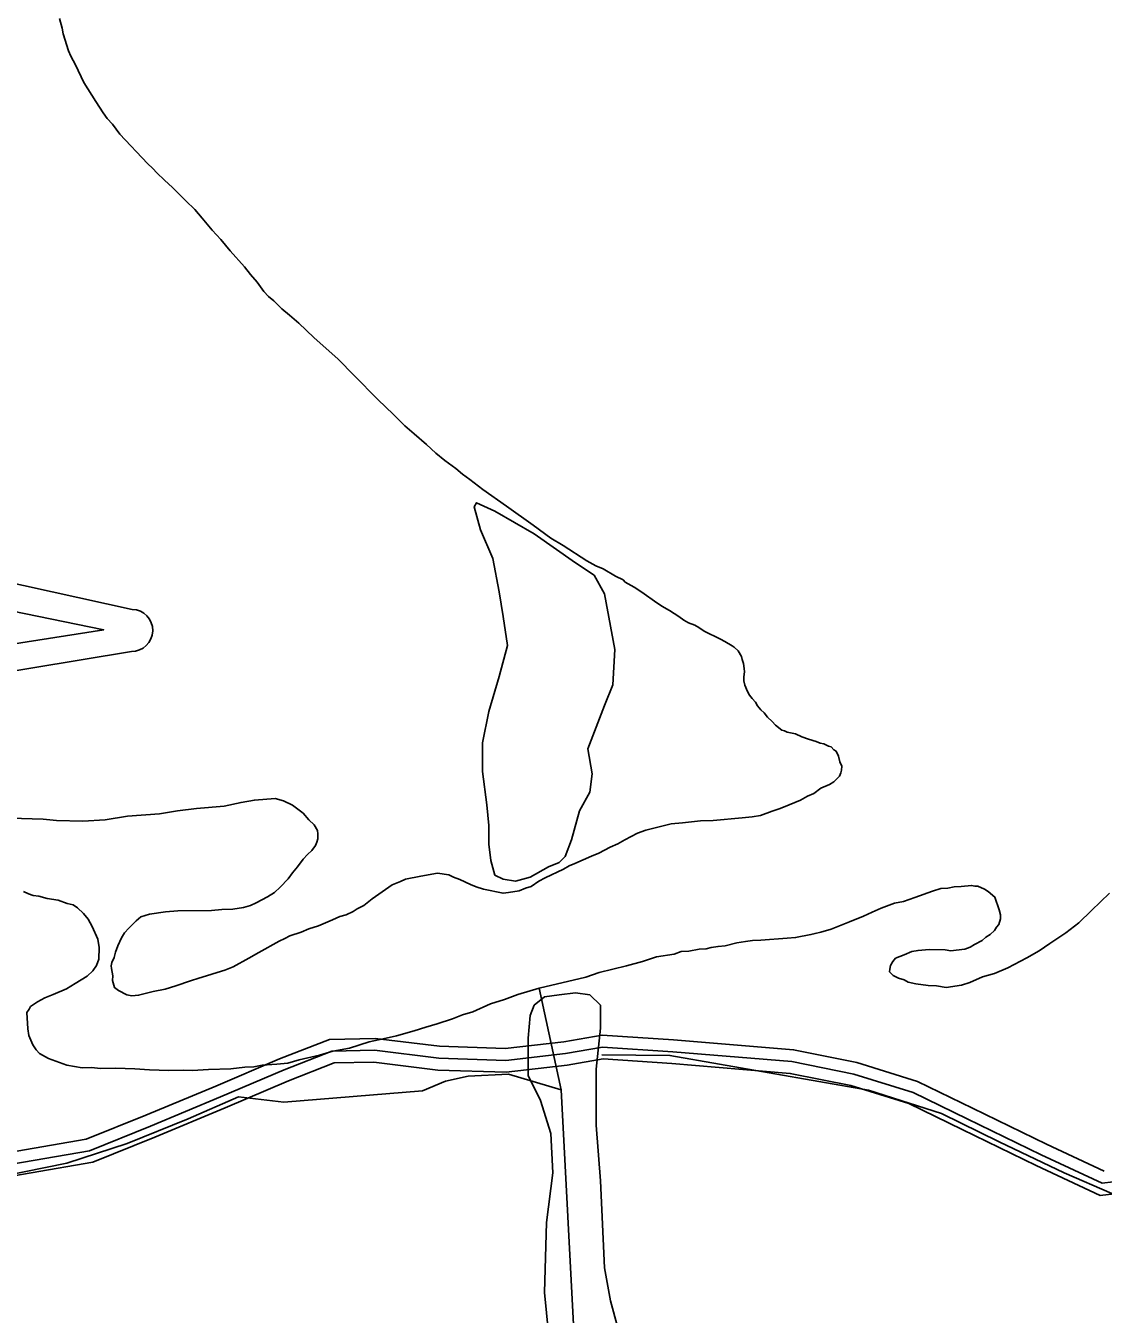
# Model space of a CAD drawing. Extents: x 3192986 to 3230865, y 867483 to 892886.
# Drawn here: x 3198376 to 3199739, y 881802 to 883432 of the extents above; entities that cross this region are included whole.
import ezdxf

# ---------------------------------------------------------------- set-up
doc = ezdxf.new("R2010")
doc.units = 0
for name, color, linetype in [('V-ROAD-CNTR', 7, 'Continuous'), ('V-SITE-VEGE', 7, 'Continuous'), ('V-TOPO-SHOR', 7, 'Continuous'), ('V-TOPO-WATR-IDEN', 7, 'Continuous')]:
    doc.layers.add(name, color=color, linetype=linetype)

msp = doc.modelspace()

# ---------------------------------------------------------------- linework, layer by layer
at = {"layer": 'V-ROAD-CNTR'}
for points in [[(3198298.9, 881997.1), (3198452.7, 882023.6), (3198528.4, 882054.1), (3198616.9, 882090.8), (3198697.4, 882125.4), (3198760.6, 882149.9), (3198818.2, 882151.1), (3198899.8, 882141.1), (3198982.8, 882138.3), (3199056.7, 882146.9), (3199105.2, 882155.2), (3199195.8, 882149.2), (3199347.5, 882136.7), (3199427.4, 882120.5), (3199504.4, 882096.6), (3199573.7, 882063), (3199667.2, 882017.4), (3199740.2, 881983.3)], [(3198301.8, 881982.4), (3198456.9, 882009.1), (3198534.1, 882040.3), (3198622.8, 882077), (3198703.1, 882111.5), (3198763.5, 882135), (3198817.5, 882136.1), (3198898.6, 882126.1), (3198983.5, 882123.2), (3199058.9, 882132.1), (3199106, 882140.1), (3199194.7, 882134.3), (3199345.4, 882121.8), (3199423.6, 882106), (3199498.8, 882082.6), (3199567.1, 882049.5), (3199660.7, 882003.9), (3199737.8, 881967.9), (3199765.8, 881971.4)], [(3198304.6, 881967.6), (3198461, 881994.6), (3198539.8, 882026.4), (3198628.6, 882063.2), (3198708.8, 882097.6), (3198766.5, 882120.1), (3198816.7, 882121.1), (3198897.5, 882111.1), (3198984.1, 882108.2), (3199061, 882117.2), (3199106.8, 882125.1), (3199193.5, 882119.3), (3199343.3, 882106.9), (3199419.9, 882091.4), (3199493.3, 882068.6), (3199560.6, 882036), (3199654.2, 881990.3), (3199735.3, 881952.5), (3199767.1, 881956.4)]]:
    msp.add_lwpolyline(points, dxfattribs=at)
at = {"layer": 'V-SITE-VEGE'}
msp.add_lwpolyline([(3199121.4, 882642.7), (3199118.8, 882598.3), (3199108.3, 882572.1), (3199087.4, 882517.2), (3199092.6, 882485.8), (3199090, 882462.3), (3199076.9, 882438.8), (3199066.5, 882402.2), (3199058.7, 882381.3), (3199050.8, 882373.4), (3199037.7, 882368.2), (3199014.2, 882355.1), (3198995.9, 882349.9), (3198980.3, 882352.5), (3198969.8, 882357.7), (3198964.6, 882376), (3198962, 882396.9), (3198962, 882420.5), (3198959.4, 882446.6), (3198954.1, 882488.4), (3198954.1, 882525), (3198962, 882564.3), (3198975, 882608.7), (3198985.5, 882647.9), (3198980.3, 882684.5), (3198975, 882715.9), (3198967.2, 882757.7), (3198951.5, 882794.3), (3198943.7, 882823.1), (3198946.3, 882828.3), (3198969.8, 882817.9), (3199019.5, 882789.1), (3199071.7, 882752.5), (3199095.2, 882736.8), (3199108.3, 882713.3)], close=True, dxfattribs=at)
msp.add_lwpolyline([(3199040.4, 881748.5), (3199032.5, 881829.6), (3199035.1, 881918.5), (3199043, 881981.2), (3199040.4, 882030.9), (3199027.3, 882072.7), (3199011.6, 882104.1), (3199011.6, 882125), (3199011.6, 882151.2), (3199014.2, 882179.9), (3199019.5, 882193), (3199032.5, 882203.5), (3199050.8, 882206.1), (3199071.7, 882208.7), (3199090, 882206.1), (3199103.1, 882193), (3199103.1, 882164.2), (3199097.9, 882112), (3199097.9, 882078), (3199097.9, 882041.4), (3199103.1, 881970.8), (3199108.3, 881861), (3199116.1, 881819.1), (3199134.4, 881751.1)], dxfattribs=at)
at = {"layer": 'V-TOPO-SHOR'}
msp.add_line((3199112.3, 880972.5), (3199053.5, 882086.2), dxfattribs=at)
for points in [[(3198419.1, 883440.8), (3198422.2, 883428.4), (3198423.8, 883421.3), (3198430.2, 883400), (3198433.5, 883392.9), (3198439.3, 883382.2), (3198450, 883359.9), (3198465.1, 883335.7), (3198474.3, 883321.3), (3198479.4, 883314.1), (3198486.2, 883306.9), (3198495.5, 883294.3), (3198530.3, 883257.2), (3198537.2, 883250.9), (3198542.3, 883245.4), (3198551.7, 883236.3), (3198561.9, 883227.2), (3198579, 883210), (3198590.1, 883199.1), (3198599.4, 883188.3), (3198612.1, 883173), (3198623.2, 883161.2), (3198635, 883146.8), (3198652.9, 883126.9), (3198660.5, 883117), (3198669, 883107.1), (3198677.4, 883095.4), (3198683.3, 883089.1), (3198690.2, 883083.6), (3198700.4, 883073.6), (3198709.8, 883065.4), (3198721.8, 883055.4), (3198740.6, 883037.2), (3198771.4, 883009.9), (3198791.9, 882989.1), (3198821.7, 882959.1), (3198841.3, 882940.1), (3198855.8, 882925.6), (3198867.8, 882915.5), (3198883.2, 882901.9), (3198895.2, 882891), (3198906.3, 882881.8), (3198920.1, 882871.7), (3198928.6, 882864.5), (3198938.1, 882858), (3198954.4, 882845.2), (3198984.5, 882824.1), (3199018, 882800.2), (3199040.4, 882783.7), (3199055.9, 882774.4), (3199086.1, 882755), (3199097.3, 882748.5), (3199106.8, 882744.7), (3199122.4, 882735.5), (3199131.9, 882730.8), (3199134.4, 882728.1), (3199145.7, 882721.6), (3199151.7, 882717.9), (3199158.6, 882713.3), (3199171.5, 882704.1), (3199181, 882697.6), (3199190.5, 882692.1), (3199202.5, 882684.7), (3199208.5, 882680.1), (3199214.6, 882676.4), (3199222.4, 882673.5), (3199227.6, 882670.7), (3199234.5, 882666.1), (3199255.2, 882655.8), (3199260.4, 882653), (3199269.9, 882647.4), (3199272.5, 882645.6), (3199277.6, 882641.1)], [(3199277.6, 882641.1), (3199281.8, 882633.9), (3199282.6, 882630.4), (3199284.2, 882625), (3199284.9, 882618.9), (3199285.6, 882614.4), (3199284.5, 882608.3), (3199284.4, 882603.1), (3199286, 882597.7), (3199289.2, 882589.7), (3199291.7, 882585.3), (3199295.1, 882580.8), (3199299.4, 882576.2), (3199301.9, 882571.8), (3199306.1, 882566.4), (3199310.4, 882562.7), (3199314.6, 882557.3), (3199320.6, 882551.9), (3199324.8, 882547.3), (3199332.6, 882540.9), (3199336, 882540), (3199339.5, 882538.1), (3199350, 882536), (3199357.8, 882532.3), (3199366.5, 882529.4), (3199376, 882526.4), (3199381.3, 882524.5), (3199385.6, 882523.5), (3199391.7, 882520.7), (3199395.2, 882519.7), (3199398.6, 882516.1), (3199401.2, 882514.2), (3199404.5, 882508), (3199406, 882500.9), (3199408.5, 882495.5), (3199408.3, 882490.3), (3199407.3, 882486.8), (3199405.5, 882482.5), (3199398.2, 882475.7), (3199392.8, 882472.3), (3199382.1, 882467.4), (3199373.1, 882460.6), (3199365.1, 882457.3), (3199356.2, 882452.3), (3199342, 882446.6), (3199330.4, 882441.7), (3199320.6, 882438.5), (3199305.5, 882432.8), (3199294.9, 882431.4), (3199282.6, 882430), (3199245.6, 882426.7), (3199229.7, 882426.4), (3199206.8, 882423.5), (3199192.7, 882422.2), (3199160.8, 882414.4), (3199150.2, 882410.4), (3199134.1, 882402.1), (3199125.1, 882397.1), (3199115.3, 882393), (3199101.1, 882385.5), (3199092.1, 882381.4), (3199070.8, 882372.4), (3199063.6, 882369.1), (3199056.5, 882364.9), (3199033.3, 882354.2), (3199025.3, 882350), (3199015.4, 882343.3), (3199008.3, 882340.9), (3199000.3, 882337.6), (3198987, 882335.4), (3198980, 882334.7), (3198955.5, 882339.9), (3198946, 882342.8), (3198939, 882345.7), (3198925.2, 882352.2), (3198917.3, 882355.1), (3198911.3, 882357.9), (3198897.3, 882360.1), (3198876.1, 882356.4), (3198856.6, 882352.6), (3198850.4, 882349.3), (3198839.7, 882345.2), (3198814.6, 882327.5), (3198803.8, 882319.1), (3198795.7, 882314.9), (3198790.3, 882311.6), (3198781.4, 882307.5), (3198773.4, 882305.1), (3198764.5, 882301), (3198746.7, 882293.6), (3198734.3, 882289.6), (3198724.5, 882285.5), (3198710.3, 882280.7), (3198704, 882277.3), (3198696.9, 882274), (3198671, 882259.9), (3198658.5, 882252.4), (3198638.8, 882241.6), (3198628.1, 882237.5), (3198618.4, 882234.3), (3198605.1, 882230.3)], [(3198605.1, 882230.3), (3198595.3, 882227.1), (3198584.6, 882223.9), (3198566, 882217.4), (3198552.7, 882213.4), (3198537.7, 882210.4), (3198519.1, 882205.7), (3198510.3, 882205.1), (3198504.1, 882206.2), (3198493.8, 882211.7), (3198488.6, 882215.4), (3198486.2, 882224.3), (3198486.4, 882230.4), (3198484.9, 882239.3), (3198484.2, 882242.8), (3198485.2, 882247.2), (3198488, 882253.2), (3198490, 882260.2), (3198492.9, 882268), (3198497.6, 882278.4), (3198501.3, 882284.5), (3198506.7, 882290.4), (3198515.8, 882299.8), (3198522.1, 882304.9), (3198532.8, 882308.1), (3198553.1, 882311), (3198568.9, 882312.2), (3198611.1, 882312.7), (3198624.3, 882314.1), (3198638.4, 882314.5), (3198651.7, 882316.7), (3198660.5, 882319.1), (3198667.6, 882322.4), (3198681.9, 882329.9), (3198690.9, 882335.7), (3198698.1, 882342.5), (3198708.1, 882352.8), (3198713.6, 882360.5), (3198720, 882368.2), (3198727.3, 882377.7), (3198732.8, 882383.7), (3198738.2, 882388.8), (3198742.8, 882394.8), (3198744.7, 882399.1), (3198745.7, 882403.5), (3198745.9, 882409.6), (3198745.2, 882414), (3198741, 882421.2), (3198734.2, 882427.5), (3198727.4, 882435.7), (3198713.6, 882445.8), (3198702.4, 882451.4), (3198691.9, 882454.3), (3198665.5, 882452.5), (3198648.7, 882449.5), (3198627.5, 882444.9), (3198592.2, 882441.6), (3198568.4, 882438.8), (3198545.5, 882435.1), (3198504.9, 882432), (3198476.7, 882427.6), (3198448.5, 882425.8), (3198415.1, 882426.8), (3198398.5, 882428.2), (3198357.2, 882429.5)], [(3198373.7, 882336.7), (3198379.8, 882333.9), (3198385.9, 882331.9), (3198392.9, 882330.8), (3198403.3, 882327.9), (3198417.3, 882325.7), (3198428.6, 882321.8), (3198436.5, 882319.8), (3198441.6, 882316.2), (3198449.3, 882308.9), (3198455.2, 882301.7), (3198460.2, 882292.7), (3198467.6, 882276.7), (3198469.1, 882266.1), (3198468.6, 882251.2), (3198465.7, 882243.4), (3198461.1, 882236.5), (3198453.9, 882229.7), (3198438.7, 882220.5), (3198427.9, 882213.8), (3198411, 882206.4), (3198400.3, 882202.3), (3198391.4, 882197.3), (3198382.4, 882191.4), (3198380.5, 882188), (3198377.8, 882183.7), (3198378.9, 882163.4), (3198380.4, 882154.6), (3198385.3, 882143), (3198389.5, 882136.7), (3198393.8, 882132.2), (3198405, 882125.7), (3198428.5, 882117.1), (3198447.7, 882113.9), (3198459.1, 882114.4), (3198471.4, 882113.1), (3198489.9, 882113.4), (3198514.4, 882112.7), (3198532.8, 882111.2), (3198557.4, 882110.5), (3198575.9, 882110.8), (3198587.3, 882110.4), (3198607.6, 882111.6), (3198635.7, 882112.5), (3198653.3, 882114.6), (3198664.8, 882115.1), (3198675.4, 882117.4), (3198693.9, 882118.6), (3198708, 882119.9), (3198722.2, 882123.9), (3198747.8, 882130.1), (3198764.7, 882134.9), (3198785.9, 882138.6), (3198810.7, 882146.6), (3198828.4, 882150.5), (3198845.3, 882154.4), (3198867.4, 882160.7), (3198882.5, 882165.5), (3198896.7, 882169.5), (3198916.2, 882175.9), (3198928.7, 882180.8), (3198942, 882184.8), (3198964.2, 882194.6), (3198982, 882200.2), (3198998.9, 882206.7), (3199025.5, 882214.7), (3199084.8, 882228.7), (3199101.7, 882234.3), (3199136.2, 882242.9), (3199156.6, 882248.5), (3199174.3, 882254.1), (3199196.4, 882257.8), (3199205.3, 882261), (3199215, 882261.6), (3199228.2, 882263.8), (3199237, 882264.4), (3199243.2, 882266), (3199252.1, 882267.5), (3199260.9, 882268.1), (3199275.9, 882272), (3199286.5, 882273.5), (3199295.4, 882274.9), (3199305.9, 882275.5), (3199339.4, 882278), (3199350, 882278.5), (3199369.4, 882282.3), (3199374.7, 882283.9), (3199381.8, 882285.5)], [(3199381.8, 882285.5), (3199395.1, 882289.4), (3199418.2, 882298.4), (3199436, 882305.8), (3199446.7, 882310.7), (3199458.3, 882315.6), (3199475.2, 882322.1), (3199486.7, 882324.4), (3199500.9, 882329.3), (3199523.1, 882337.4), (3199533.8, 882340.5), (3199542.6, 882341.2), (3199550.5, 882342.7), (3199559.3, 882343.3), (3199572.6, 882344.6), (3199576.9, 882343.6), (3199580.4, 882343.5), (3199589.1, 882339.7), (3199593.4, 882337), (3199602, 882329.7), (3199607.6, 882313.7), (3199609.2, 882307.5), (3199609, 882302.2), (3199607.1, 882295.2), (3199604.3, 882291.8), (3199601.6, 882287.5), (3199596.1, 882282.4), (3199590.8, 882279), (3199586.2, 882274.8), (3199576.4, 882269.8), (3199571, 882266.5), (3199563.9, 882264), (3199553.3, 882262.6), (3199546.3, 882261.9), (3199539.3, 882263), (3199519.1, 882263.7), (3199505, 882262.3), (3199497, 882260.8), (3199487.3, 882256.7), (3199476.6, 882252.7), (3199472.9, 882248.4), (3199470.1, 882243.2), (3199469.1, 882238.8), (3199469, 882235.3), (3199473.3, 882230.8), (3199480.2, 882227.1), (3199487.2, 882225.1), (3199492.3, 882222.3), (3199502, 882220.3), (3199517.7, 882218), (3199528.2, 882217.7), (3199540.5, 882215.6), (3199559.9, 882218.5), (3199570.5, 882221.7), (3199586.6, 882229.1), (3199601.6, 882233), (3199618.6, 882240.4), (3199642.7, 882252.8), (3199657.9, 882262), (3199671.4, 882271.3), (3199692, 882284.7), (3199708.2, 882297.4), (3199724.5, 882312.7), (3199747.1, 882334.9)], [(3197904.5, 881887.1), (3198428.1, 881993.5), (3198504.8, 882018.3), (3198581.6, 882049.4), (3198645.6, 882077.4), (3198702.9, 882070.5), (3198878.3, 882084.7), (3198907.1, 882097.2), (3198935.8, 882103.3), (3198986.8, 882106), (3199053.5, 882086.2), (3199025.5, 882214.7)], [(3199105, 882130.3), (3199191, 882129.5), (3199442.3, 882085.6), (3199534.4, 882056), (3199607.4, 882020.2), (3199689.8, 881981.2), (3199750.1, 881955.1), (3199848.8, 881951), (3199922.3, 881963), (3199995.8, 881991), (3200059.7, 882006.3), (3200101.2, 882012.2), (3200330.8, 882035.5), (3200397.9, 882050.8), (3200452.2, 882066.2), (3200560.6, 882071.5), (3200640.4, 882080.3), (3200732.9, 882095.3), (3200815.8, 882100.8), (3200908.2, 882093.6), (3201178.8, 882075), (3201264.8, 882067.8), (3201312.5, 882054.6), (3201363.2, 882035)]]:
    msp.add_lwpolyline(points, dxfattribs=at)
at = {"layer": 'V-TOPO-WATR-IDEN'}
for points in [[(3197264.3, 882721.9), (3197565, 882775.8), (3197568.3, 882920.5), (3198206.6, 882905.9), (3198203.3, 882761.2), (3198511.1, 882693.5)], [(3198226.1, 882718.5), (3198475, 882667.8), (3198224.1, 882628.5)], [(3198509.9, 882640.5), (3198188.8, 882587.1), (3197985.4, 882591.7), (3197981.9, 882436.4), (3197792.8, 882440.7), (3197796.4, 882596), (3197571.6, 882601.2), (3197263.1, 882668.9)]]:
    msp.add_lwpolyline(points, dxfattribs=at)
msp.add_arc((3198510.5, 882667), 26.5, 268.6951, 88.6951, dxfattribs=at)

doc.saveas('drawing.dxf')
